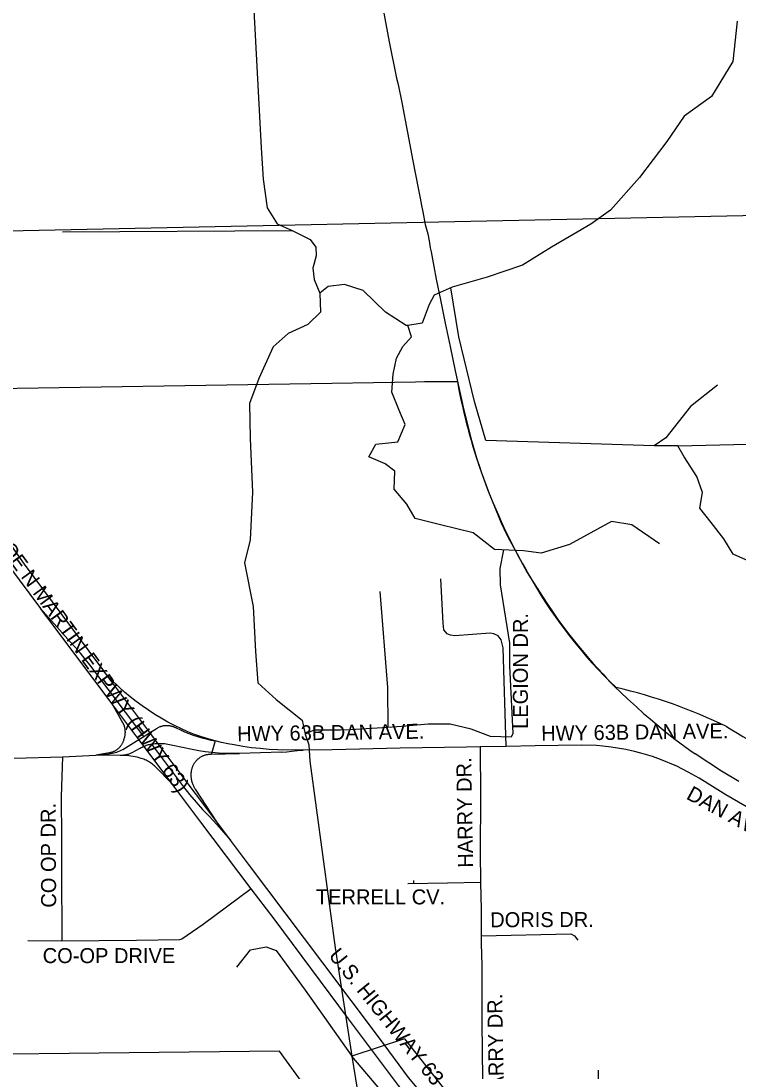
# Model space of a CAD drawing. Extents: x 1670563 to 1761545, y 515755 to 578944.
# Drawn here: x 1673807 to 1677393, y 555467 to 560718 of the extents above; entities that cross this region are included whole.
import ezdxf

# ---------------------------------------------------------------- set-up
doc = ezdxf.new("R2010")
doc.units = 0
for name, color, linetype in [('5_sectionlines', 7, 'Continuous'), ('LIMITS', 7, 'Continuous'), ('RR Tracks', 7, 'Continuous'), ('SHP_LINE', 7, 'Continuous'), ('STREETCL', 7, 'Continuous'), ('STRNAMES', 7, 'Continuous')]:
    doc.layers.add(name, color=color, linetype=linetype)

# ---------------------------------------------------------------- blocks, each defined once
blk = doc.blocks.new('CITY_LIMITS02')
at = {"layer": 'LIMITS'}
blk.add_line((1675825.4, 558915.1), (1675989.4, 558915), dxfattribs=at)
for points in [[(1675989.4, 558915), (1671794.1, 558848.1)], [(1675099.6, 555567.1), (1672691.5, 555539.2)], [(1675446.6, 555087.4), (1675099.6, 555567.1)]]:
    blk.add_lwpolyline(points, dxfattribs=at)
for centre, radius, start, end in [((1678904.3, 559444), 2962.5, 190.287, 210.954), ((1678461.6, 559132.3), 2422.8, 210.0173, 226.1634), ((1676210.8, 554879.6), 2569.7, 64.0186, 77.1234), ((1678941.3, 559735.1), 3009.1, 237.7719, 256.8408)]:
    blk.add_arc(centre, radius, start, end, dxfattribs=at)
blk = doc.blocks.new('RR TRACKS02')
at = {"layer": 'RR Tracks'}
for p, q in [((1675610.4, 560821.2), (1675635.1, 560685.4)), ((1675635.1, 560685.4), (1675647.8, 560614.4)), ((1675647.8, 560614.4), (1675685.3, 560432.2)), ((1675685.3, 560432.2), (1675693.5, 560400.4)), ((1675693.5, 560400.4), (1675712.5, 560310.7)), ((1675712.5, 560310.7), (1675740.3, 560160.7)), ((1675740.3, 560160.7), (1675766.1, 560019.1)), ((1675766.1, 560019.1), (1675794.9, 559873.3)), ((1675794.9, 559873.3), (1675803.1, 559832.6)), ((1675803.1, 559832.6), (1675810.6, 559795.7)), ((1675810.6, 559795.7), (1675816.5, 559763.8)), ((1675816.5, 559763.8), (1675828.9, 559701)), ((1675828.9, 559701), (1675841, 559654.2)), ((1675841, 559654.2), (1675848.2, 559618.3)), ((1675848.2, 559618.3), (1675854.1, 559584.7)), ((1675854.1, 559584.7), (1675858.3, 559564.8)), ((1675858.3, 559564.8), (1675872.4, 559490.4)), ((1675872.4, 559490.4), (1675884.1, 559427.1)), ((1675884.1, 559427.1), (1675905.1, 559323.4)), ((1675905.1, 559323.4), (1675928.6, 559207.1)), ((1675928.6, 559207.1), (1675953.1, 559091)), ((1675953.1, 559091), (1675978.9, 558968.5)), ((1675978.9, 558968.5), (1676006.7, 558841)), ((1676006.7, 558841), (1676020.8, 558778.7)), ((1676020.8, 558778.7), (1676036.8, 558713.5)), ((1676036.8, 558713.5), (1676060.7, 558620.2)), ((1676060.7, 558620.2), (1676085.2, 558533.9)), ((1676085.2, 558533.9), (1676100.2, 558487.9)), ((1676100.2, 558487.9), (1676130, 558404.4)), ((1676130, 558404.4), (1676142.1, 558371.8)), ((1676142.1, 558371.8), (1676196.6, 558236.8)), ((1676196.6, 558236.8), (1676207.8, 558212.7)), ((1676207.8, 558212.7), (1676222.5, 558179.8)), ((1676222.5, 558179.8), (1676242.7, 558138.3)), ((1676242.7, 558138.3), (1676287.9, 558053.3)), ((1676287.9, 558053.3), (1676316.3, 558000.4)), ((1676316.3, 558000.4), (1676339.2, 557960.1)), ((1676339.2, 557960.1), (1676363.7, 557920.3)), ((1676363.7, 557920.3), (1676388.9, 557881.3)), ((1676388.9, 557881.3), (1676415.1, 557839.5)), ((1676415.1, 557839.5), (1676440.2, 557801.7)), ((1676440.2, 557801.7), (1676469.3, 557760)), ((1676469.3, 557760), (1676496.1, 557719.9)), ((1676496.1, 557719.9), (1676522.3, 557685.2)), ((1676522.3, 557685.2), (1676546.8, 557652.2)), ((1676546.8, 557652.2), (1676581.7, 557608.5)), ((1676581.7, 557608.5), (1676603.4, 557581.8)), ((1676603.4, 557581.8), (1676621.3, 557559.6)), ((1676621.3, 557559.6), (1676645.8, 557532.2)), ((1676645.8, 557532.2), (1676667, 557507.4)), ((1676667, 557507.4), (1676692.5, 557479.4)), ((1676692.5, 557479.4), (1676718.1, 557451.4)), ((1676718.1, 557451.4), (1676736.1, 557432.2)), ((1676736.1, 557432.2), (1676756, 557410.6)), ((1676756, 557410.6), (1676774, 557392)), ((1676774, 557392), (1676807, 557359.9)), ((1676807, 557359.9), (1676841.3, 557327.9)), ((1676841.3, 557327.9), (1676885.2, 557287.9)), ((1676885.2, 557287.9), (1676920.5, 557255)), ((1676920.5, 557255), (1676953.1, 557227.9)), ((1676953.1, 557227.9), (1676977.6, 557207.7)), ((1676977.6, 557207.7), (1677019.2, 557173)), ((1677019.2, 557173), (1677047, 557150.8)), ((1677047, 557150.8), (1677076.7, 557127.3)), ((1677076.7, 557127.3), (1677152.5, 557072)), ((1677152.5, 557072), (1677179.3, 557053.7)), ((1677311.5, 556966.6), (1677179.3, 557053.7)), ((1677397.6, 556915.7), (1677311.5, 556966.6))]:
    blk.add_line(p, q, dxfattribs=at)

msp = doc.modelspace()

# ---------------------------------------------------------------- linework, layer by layer
at = {"layer": '5_sectionlines'}
msp.add_lwpolyline([(1670563.1, 559616.5), (1672694.8, 559648.1), (1677977.7, 559756.7)], dxfattribs=at)
at = {"layer": 'SHP_LINE'}
for points in [[(1674934, 561463), (1675008, 560084), (1675018, 559928), (1675039, 559784), (1675088, 559704), (1675163, 559670)], [(1677389, 560717), (1677367, 560516), (1677260, 560341), (1677124, 560243), (1677038, 560115), (1676901, 559935), (1676756, 559773), (1676657, 559703), (1676460, 559588), (1676315, 559498), (1676139, 559438), (1675964, 559387)], [(1674014, 559664), (1675163, 559670)], [(1675163, 559670), (1675254, 559626), (1675281, 559587), (1675284, 559544), (1675267, 559483), (1675274, 559426), (1675301, 559357)], [(1675741, 559196), (1675733, 559195), (1675630, 559263), (1675519, 559370), (1675425, 559400), (1675344, 559391), (1675301, 559357)], [(1675964, 559387), (1675874, 559348), (1675849, 559301), (1675814, 559207), (1675741, 559196)], [(1676132, 558621), (1676076, 558815), (1675997, 559139), (1675957, 559384)], [(1675301, 559357), (1675305, 559263), (1675241, 559200), (1675143, 559156), (1675068, 559089), (1674996, 558931), (1674949, 558805), (1674953, 558631), (1674965, 558362), (1674953, 558123), (1674925, 558008), (1674968, 557791), (1674980, 557566), (1674992, 557408), (1675083, 557325), (1675214, 557222), (1675229, 557151)], [(1677001, 558104), (1676862, 558199), (1676760, 558215), (1676550, 558100), (1676408, 558057), (1676321, 558069), (1676175, 558076), (1676068, 558159), (1675906, 558199), (1675779, 558230), (1675736, 558302), (1675673, 558377), (1675677, 558467), (1675629, 558503), (1675546, 558539), (1675582, 558602), (1675692, 558614), (1675728, 558700), (1675696, 558776), (1675661, 558862), (1675669, 558953), (1675685, 559032), (1675716, 559091), (1675760, 559139), (1675741, 559196)], [(1677290, 558898), (1677156, 558791), (1677033, 558633), (1676974, 558594), (1676132, 558621)], [(1677093, 558594), (1676974, 558594)], [(1677093, 558594), (1677583, 558605)], [(1677784, 557942), (1677725, 558021), (1677614, 558021), (1677492, 557997), (1677369, 558052), (1677322, 558128), (1677259, 558210), (1677203, 558282), (1677215, 558361), (1677187, 558440), (1677124, 558538), (1677093, 558594)], [(1676220, 558074), (1676202, 557980), (1676204, 557898), (1676251, 557607), (1676251, 557493), (1676267, 557155), (1676259, 557136), (1676156, 557140), (1676059, 557177), (1675954, 557201), (1675844, 557201), (1675731, 557191), (1675642, 557185)], [(1675601, 557866), (1675640, 557385), (1675642, 557185)], [(1675642, 557185), (1675453, 557173), (1675405, 557171), (1675271, 557171), (1675229, 557151)], [(1675229, 557151), (1675247, 557098), (1675251, 557016), (1675379, 556084), (1675462, 555541)], [(1674886, 555987), (1674954, 556074), (1675033, 556088), (1675084, 556070), (1675229, 555872), (1675462, 555541)], [(1675725, 555628), (1675462, 555541)], [(1675725, 555628), (1676052, 555214), (1676167, 555101), (1676491, 554775), (1676503, 554752), (1676498, 554706), (1676476, 554485)], [(1675771, 555177), (1675462, 555541)], [(1675462, 555541), (1675498, 555315), (1675835, 552921)], [(1676694, 555471), (1676698, 554634)]]:
    msp.add_lwpolyline(points, dxfattribs=at)
at = {"layer": 'STREETCL'}
for points in [[(1673489.5, 558787.5), (1673554.3, 558524.4), (1673562.9, 558491.2), (1673572.6, 558458.3), (1673583.3, 558425.7), (1673595.1, 558393.5), (1673607.9, 558361.7), (1673621.8, 558330.3), (1673654.9, 558262.6), (1673673.1, 558228.1), (1673692.5, 558194.2), (1673713, 558160.9), (1673734.6, 558128.3), (1673782.4, 558058.9), (1673822.4, 558002.3), (1674195, 557501.4), (1674220.9, 557466.7)], [(1673590.3, 558324.4), (1673606.9, 558272.5), (1673613.5, 558251.8), (1673620.8, 558231.2), (1673628.7, 558210.9), (1673637.1, 558190.8), (1673646.2, 558171), (1673655.9, 558151.4), (1673670, 558121.3), (1673685.1, 558091.7), (1673701.2, 558062.6), (1673718.3, 558034.1), (1673743.6, 557995.4), (1673905.2, 557780.2)], [(1676233.2, 557090.5), (1676219.4, 557583.5), (1676209.2, 557623.4), (1676193.4, 557644.1), (1676171.4, 557653.9), (1676154.4, 557656.3), (1675977.7, 557642.9), (1675954.7, 557647.1), (1675938.6, 557653.8), (1675921.9, 557674), (1675918, 557706.3), (1675907, 557927.9)], [(1674420.8, 557140.2), (1674151.3, 557497.8), (1674128.2, 557527.4), (1674104.3, 557556.4), (1674079.6, 557584.7), (1674054.1, 557612.3), (1673905.2, 557780.2)], [(1674261.3, 557305.4), (1673968, 557696.7), (1673905.2, 557780.2)], [(1674451.3, 557159.3), (1674220.9, 557466.7)], [(1674778.5, 557118.2), (1674743.8, 557127.9), (1674709.5, 557138.8), (1674675.5, 557150.8), (1674642, 557164), (1674608.9, 557178.2), (1674574.8, 557194.7), (1674541.3, 557212.3), (1674508.3, 557231), (1674475.9, 557250.7), (1674444.1, 557271.4), (1674413, 557293.1), (1674382.9, 557315.1), (1674353.5, 557338.1), (1674324.9, 557362.1), (1674297.1, 557386.9), (1674280.9, 557402), (1674265.2, 557417.5), (1674250, 557433.4), (1674235.2, 557449.9), (1674220.9, 557466.7)], [(1674261.3, 557305.4), (1674322.4, 557195.3), (1674323.5, 557191.5), (1674324.4, 557187.6), (1674325.2, 557183.7), (1674325.9, 557179.8), (1674326.4, 557175.8), (1674326.8, 557171.8), (1674327, 557167.8), (1674327.1, 557163.9), (1674327.1, 557159.9), (1674327, 557155.9), (1674326.6, 557151.9), (1674326.2, 557147.9), (1674325.6, 557144), (1674324.9, 557140.1), (1674324.1, 557136.2), (1674323.1, 557132.3), (1674321.9, 557128.5), (1674320.7, 557124.7), (1674319.9, 557121.7), (1674318.9, 557118.7), (1674317.9, 557115.7), (1674316.7, 557112.8), (1674315.5, 557110), (1674314.2, 557107.1), (1674312.7, 557104.3), (1674311.2, 557101.6), (1674309.6, 557098.9), (1674307.9, 557096.3), (1674306.1, 557093.8), (1674304.2, 557091.3), (1674302.2, 557088.8), (1674300.2, 557086.5), (1674298, 557084.2), (1674295.8, 557082), (1674293.5, 557079.8), (1674291.2, 557077.8), (1674288.7, 557075.8), (1674286.3, 557073.9), (1674283.7, 557072.1), (1674281.1, 557070.4), (1674278.4, 557068.8), (1674275.7, 557067.2), (1674272.9, 557065.8), (1674270.1, 557064.5), (1674267.2, 557063.2), (1674264.3, 557062.1), (1674261.3, 557061), (1674258.3, 557060.1), (1674255.3, 557059.3), (1674252.3, 557058.5), (1674249.2, 557057.9), (1674181.1, 557047.4)], [(1674396.5, 557125), (1674261.3, 557305.4)], [(1674420.8, 557140.2), (1674451.3, 557159.3)], [(1674451.3, 557159.3), (1674482.6, 557178.8), (1674485.3, 557180.6), (1674488, 557182.3), (1674490.8, 557183.9), (1674493.7, 557185.4), (1674496.6, 557186.8), (1674499.5, 557188.2), (1674502.5, 557189.4), (1674505.6, 557190.5), (1674508.7, 557191.5), (1674511.8, 557192.4), (1674514.9, 557193.1), (1674518.1, 557193.8), (1674521.2, 557194.4), (1674524.5, 557194.8), (1674527.7, 557195.2), (1674530.9, 557195.4), (1674534.1, 557195.5), (1674537.4, 557195.6), (1674540.6, 557195.5), (1674543.8, 557195.2), (1674547, 557194.9), (1674550.2, 557194.5), (1674553.4, 557194), (1674556.6, 557193.3), (1674559.7, 557192.5), (1674562.9, 557191.7), (1674565.9, 557190.7), (1674569, 557189.6), (1674572, 557188.4), (1674575, 557187.2), (1674577.9, 557185.8), (1674580.8, 557184.3), (1674583.6, 557182.7), (1674604.2, 557172.8), (1674625.1, 557163.5), (1674646.4, 557154.9), (1674667.8, 557147), (1674689.6, 557139.8), (1674711.5, 557133.3), (1674733.7, 557127.6), (1674756, 557122.5), (1674778.5, 557118.2)], [(1674492.8, 557103.9), (1674451.3, 557159.3)], [(1674181.1, 557047.4), (1674230.9, 557051.3), (1674238.9, 557052), (1674246.9, 557053.1), (1674254.9, 557054.4), (1674262.7, 557056), (1674270.6, 557057.9), (1674278.3, 557060), (1674286, 557062.4), (1674293.6, 557065), (1674301.1, 557068), (1674308.5, 557071.1), (1674315.8, 557074.6), (1674396.5, 557125)], [(1674396.5, 557125), (1674420.8, 557140.2)], [(1674422.4, 557090.4), (1674396.5, 557125)], [(1674778.5, 557118.2), (1674761, 557060)], [(1675210, 557072.3), (1675091.8, 557073.2), (1675047.7, 557075.6), (1675003.6, 557079.3), (1674959.7, 557084.2), (1674916, 557090.4), (1674872.4, 557097.9), (1674840.9, 557103.7), (1674809.6, 557110.5), (1674778.5, 557118.2)], [(1674422.4, 557090.4), (1674417.4, 557088.2), (1674412.5, 557085.9), (1674407.7, 557083.3), (1674403, 557080.7), (1674398.3, 557077.8), (1674360.8, 557058.4), (1674357.2, 557056.6), (1674353.6, 557055), (1674349.9, 557053.5), (1674346.2, 557052.1), (1674342.4, 557050.8), (1674338.6, 557049.7), (1674334.7, 557048.7), (1674330.8, 557047.8), (1674326.9, 557047.1), (1674323, 557046.5), (1674319, 557046), (1674315.1, 557045.7), (1674311.1, 557045.5), (1674307.1, 557045.4), (1674303.1, 557045.5)], [(1674460, 557101), (1674454.5, 557100.1), (1674449, 557098.9), (1674443.6, 557097.6), (1674438.2, 557096.1), (1674432.9, 557094.4), (1674427.6, 557092.5), (1674422.4, 557090.4)], [(1674560.8, 556905.8), (1674422.4, 557090.4)], [(1674492.8, 557103.9), (1674485.6, 557103.6), (1674478.5, 557103.1), (1674471.4, 557102.4), (1674465.7, 557101.8), (1674460, 557101)], [(1674460, 557101), (1674619.8, 556888.6), (1674650.5, 556849.8), (1674682.3, 556812.1), (1674715.4, 556775.4), (1674749.6, 556739.8), (1674784.5, 556701.8), (1674854.5, 556622.2)], [(1674761, 557060), (1674728.4, 557063.9), (1674695.9, 557068.7), (1674663.6, 557074.6), (1674566, 557095.3), (1674558.1, 557097.3), (1674550, 557099), (1674541.9, 557100.5), (1674533.8, 557101.8), (1674525.6, 557102.7), (1674517.4, 557103.4), (1674509.2, 557103.8), (1674501, 557104), (1674492.8, 557103.9)], [(1674786.6, 556712.5), (1674573, 556996.9), (1674492.8, 557103.9)], [(1674761, 557060), (1674758.6, 557052.1)], [(1674758.6, 557052.1), (1674899.3, 557055.1)], [(1674899.3, 557055.1), (1674864.7, 557054.6), (1674830.1, 557055.3), (1674795.5, 557057.1), (1674761, 557060)], [(1675109.8, 557061.6), (1674899.3, 557055.1)], [(1675109.8, 557061.6), (1675135.8, 557063.4), (1675161.6, 557066.1), (1675190, 557069.7), (1675218.4, 557072.3)], [(1676103.6, 557087.9), (1676035.4, 557086.5), (1675704.1, 557081.6), (1675363.3, 557073.7), (1675210, 557072.3)], [(1676103.6, 557087.9), (1676104.9, 556840.8), (1676103.3, 556561.6), (1676105.8, 556409.1)], [(1676233.2, 557090.5), (1676103.6, 557087.9)], [(1677623.3, 556685.2), (1677573.9, 556709.2), (1677533.5, 556730.9), (1677331.8, 556848.7), (1677199.7, 556930.9), (1677143.9, 556962), (1677086.7, 556991.1), (1677006.3, 557024.6), (1676964.9, 557039.7), (1676906.8, 557057.5), (1676875.2, 557065.8), (1676831.8, 557075.2), (1676758.8, 557087.5), (1676716.4, 557092), (1676684.8, 557094.4), (1676609.4, 557097.4), (1676379.1, 557093.5), (1676233.2, 557090.5)], [(1673773.4, 557031.6), (1674014.7, 557038.5)], [(1674014.7, 557038.5), (1674008.4, 556840.4), (1674009.3, 556626.1), (1674009.3, 556407.5), (1674010.4, 556188.1), (1674011.1, 556117.3)], [(1674014.7, 557038.5), (1674181.1, 557047.4)], [(1674303.1, 557045.5), (1674181.1, 557047.4)], [(1674560.8, 556905.8), (1674479.9, 556988.9), (1674475.1, 556993.2), (1674470.2, 556997.3), (1674465.2, 557001.2), (1674460, 557004.9), (1674454.7, 557008.5), (1674449.3, 557011.9), (1674443.8, 557015.1), (1674438.2, 557018.2), (1674432.4, 557021), (1674426.6, 557023.6), (1674420.7, 557026.1), (1674414.7, 557028.3), (1674408.7, 557030.3), (1674398.4, 557033.4), (1674388, 557036.1), (1674377.6, 557038.5), (1674367.1, 557040.5), (1674356.5, 557042.2), (1674345.9, 557043.6), (1674335.2, 557044.6), (1674324.5, 557045.2), (1674313.8, 557045.5), (1674303.1, 557045.5)], [(1674786.6, 556712.5), (1674679.4, 556876), (1674677, 556879.7), (1674674.8, 556883.5), (1674672.7, 556887.3), (1674670.8, 556891.2), (1674669, 556895.2), (1674667.3, 556899.2), (1674665.7, 556903.3), (1674664.3, 556907.5), (1674663.1, 556911.6), (1674661.9, 556915.9), (1674661, 556920.1), (1674660.1, 556924.4), (1674659.4, 556928.7), (1674658.9, 556933), (1674658.5, 556937.4), (1674658.2, 556941.8), (1674658.1, 556946.1), (1674658.2, 556950.5), (1674658.4, 556954.8), (1674658.7, 556959.2), (1674659.2, 556963.5), (1674659.6, 556966.9), (1674660.1, 556970.3), (1674660.7, 556973.6), (1674661.5, 556976.9), (1674662.3, 556980.2), (1674663.3, 556983.5), (1674664.4, 556986.7), (1674665.6, 556989.9), (1674666.9, 556993), (1674668.3, 556996.1), (1674669.8, 556999.1), (1674671.5, 557002.1), (1674673.2, 557005), (1674675, 557007.9), (1674676.9, 557010.7), (1674679, 557013.4), (1674681.1, 557016.1), (1674683.3, 557018.7), (1674685.6, 557021.2), (1674687.9, 557023.6), (1674690.4, 557026), (1674692.9, 557028.2), (1674695.6, 557030.4), (1674698.2, 557032.5), (1674701, 557034.5), (1674703.8, 557036.4), (1674706.7, 557038.1), (1674709.7, 557039.8), (1674712.7, 557041.4), (1674715.7, 557042.9), (1674718.8, 557044.3), (1674722, 557045.6), (1674725.2, 557046.7), (1674728.4, 557047.8), (1674731.7, 557048.7), (1674735, 557049.5), (1674738.3, 557050.2), (1674741.6, 557050.8), (1674745, 557051.3), (1674748.4, 557051.7), (1674751.8, 557051.9), (1674755.2, 557052), (1674758.6, 557052.1)], [(1674958.5, 556378.6), (1674706.7, 556711.2), (1674560.8, 556905.8)], [(1674854.5, 556622.2), (1674786.6, 556712.5)], [(1676032.7, 555094.5), (1675988.8, 555142.5), (1675744.6, 555434.9), (1675600.2, 555630.7), (1675316, 556007.9), (1674944.6, 556502.3), (1674854.5, 556622.2)], [(1674958.5, 556378.6), (1674718.8, 556200.2), (1674611.9, 556125.7), (1674600.4, 556123.2), (1674384, 556119.2), (1674011.1, 556117.3)], [(1677584.7, 553811.3), (1677536.9, 553840.1), (1677226.9, 554026.6), (1677127.3, 554090.2), (1676959.6, 554200.2), (1676861.4, 554268.8), (1676690.3, 554397.9), (1676597.9, 554472.6), (1676496.6, 554557.1), (1676368.8, 554668.4), (1676280.4, 554751), (1676212.2, 554815.8), (1676090.7, 554936.9), (1675994.6, 555041), (1675848.6, 555207.6), (1675695.5, 555395.3), (1675444.5, 555728.4), (1675072.9, 556227.4), (1674958.5, 556378.6)], [(1676105.8, 556409.1), (1675939.4, 556406), (1675742.3, 556402.6)], [(1675772.3, 556403.1), (1675772.1, 556419.2)], [(1676105.8, 556409.1), (1676108, 556274.7), (1676108.7, 556142.6)], [(1674011.1, 556117.3), (1673840.3, 556117.7)], [(1676108.7, 556142.6), (1676109, 556104.2), (1676112.1, 555995.6), (1676112.6, 555710.2), (1676115.2, 555426.9), (1676114.6, 555254.9), (1676113.6, 555220.4), (1676109, 555193.6), (1676099.2, 555171.5), (1676080.6, 555146.7), (1676032.7, 555094.5)], [(1676108.7, 556142.6), (1676557.4, 556153.2), (1676576.1, 556143.4), (1676592.1, 556122.1)]]:
    msp.add_lwpolyline(points, dxfattribs=at)

# ---------------------------------------------------------------- block references
for name in ['CITY_LIMITS02', 'RR TRACKS02']:
    msp.add_blockref(name, (0, 0), dxfattribs=at)

# ---------------------------------------------------------------- texts
at = {"layer": 'STRNAMES'}
for s, rotation, p in [('JOE N MARTIN EXPWY (HWY 63)', 306.0489, (1673672.1, 558119.5)), ('LEGION DR.', 90, (1676342.3, 557178.1)), ('HWY 63B DAN AVE.', 0.7855, (1674888.6, 557116.4)), ('HWY 63B DAN AVE.', 0.7855, (1676409.4, 557118.4)), ('HARRY DR.', 90.9885, (1676068.4, 556484.5)), ('DAN AVE 63-B', 331.3621, (1677129.8, 556830.7)), ('CO OP DR.', 90.2986, (1673982.7, 556284.2)), ('DORIS DR.', 0.1841, (1676153.9, 556186)), ('U.S. HIGHWAY 63', 308.86, (1675342, 556043.2)), ('HARRY DR.', 90.9885, (1676223, 555302.6))]:
    msp.add_text(s, height=75, rotation=rotation, dxfattribs=at).set_placement(p)
for s, p in [('TERRELL CV.', (1675281.9, 556300.4)), ('CO-OP DRIVE', (1673915.4, 556006.8))]:
    msp.add_text(s, height=75, dxfattribs=at).set_placement(p)

doc.saveas('drawing.dxf')
